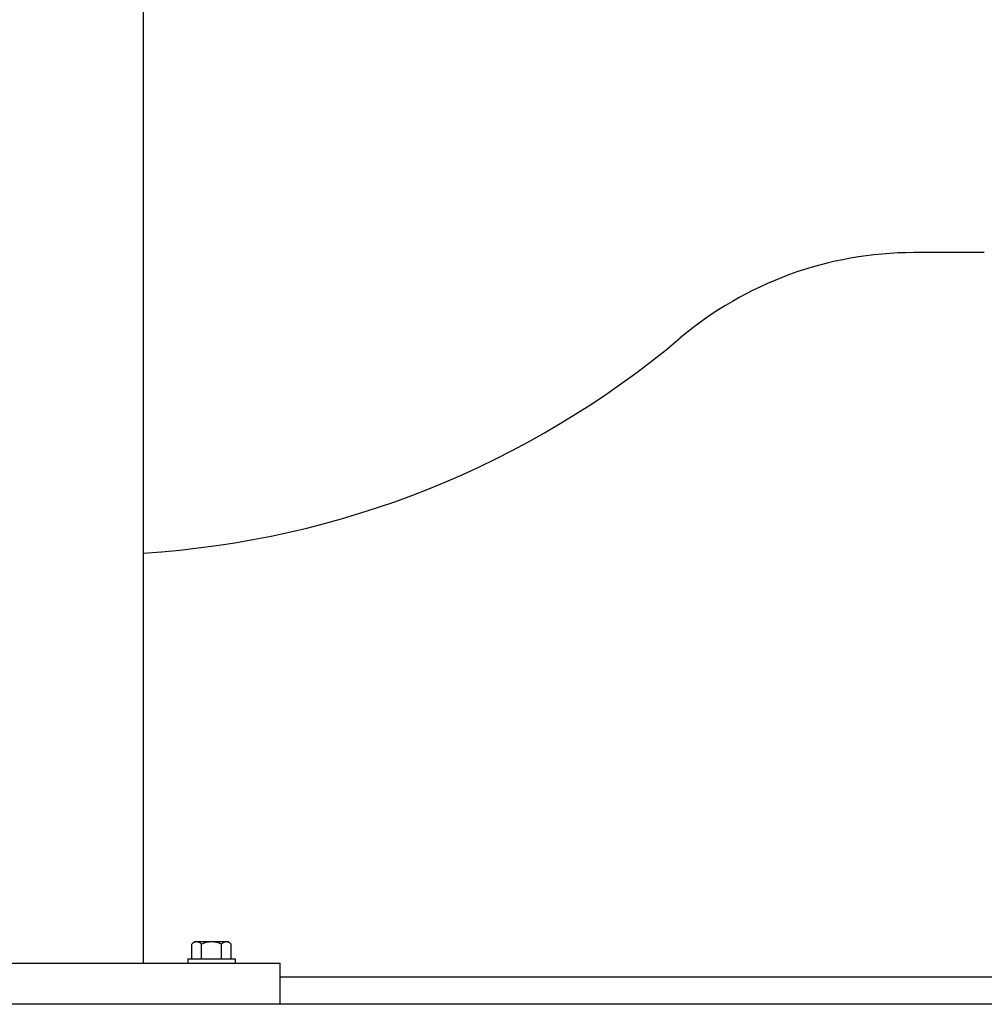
# Model space of a CAD drawing. Header units: inches. Extents: x 18 to 846, y -44 to 561.
# Tile 543 of 637: x 694.74 to 703.54, y 256.83 to 265.81. Entities that reach past the tile are written whole.
import ezdxf

# ---------------------------------------------------------------- set-up
doc = ezdxf.new("R2010")
doc.units = ezdxf.units.IN
doc.header["$LTSCALE"] = 24
doc.header["$MEASUREMENT"] = 0
doc.layers.add('Visible (ANSI)', color=7, linetype='Continuous', lineweight=30)

msp = doc.modelspace()

# ---------------------------------------------------------------- linework, layer by layer
at = {"layer": 'Visible (ANSI)'}
for p, q in [((695.86118, 292.9565), (695.86118, 257.2065)), ((703.53618, 263.68718), (702.89367, 263.68718)), ((696.30605, 257.2455), (696.30605, 257.38128)), ((696.35108, 257.4005), (696.33018, 257.4005)), ((696.48618, 257.4005), (696.35108, 257.4005)), ((696.39612, 257.2455), (696.39612, 257.38128)), ((696.62128, 257.4005), (696.48618, 257.4005)), ((696.57625, 257.2455), (696.57625, 257.38128)), ((696.64218, 257.4005), (696.62128, 257.4005)), ((696.66632, 257.2455), (696.66632, 257.38128)), ((693.11118, 257.2065), (697.11118, 257.2065)), ((696.27018, 257.2455), (696.70218, 257.2455)), ((696.27018, 257.2455), (696.27018, 257.2065)), ((696.70218, 257.2455), (696.70218, 257.2065)), ((697.11118, 256.8315), (697.11118, 257.2065)), ((697.11118, 257.0815), (710.88453, 257.0815)), ((710.86118, 256.8315), (692.86118, 256.8315))]:
    msp.add_line(p, q, dxfattribs=at)
for centre, radius, start, end in [((702.89367, 260.37918), 3.308, 90, 130.102697), ((695.34218, 269.346), 8.415, 273.535995, 310.102696), ((696.48618, 257.17988), 0.2702, 125.26439, 131.810315), ((696.48618, 257.17988), 0.22062, 90, 114.094843), ((696.48618, 257.17988), 0.22062, 65.905157, 90), ((696.48618, 257.17988), 0.2702, 48.189685, 54.73561)]:
    msp.add_arc(centre, radius, start, end, dxfattribs=at)
for centre, start_param, end_param in [((696.35108, 257.17988), 0, 0.4205343), ((696.35108, 257.17988), 5.862651, 6.2831853), ((696.62128, 257.17988), 0, 0.4205343), ((696.62128, 257.17988), 5.862651, 6.2831853)]:
    msp.add_ellipse(centre, major_axis=(0, 0.22062), ratio=0.5, start_param=start_param, end_param=end_param, dxfattribs=at)

doc.saveas('drawing.dxf')
